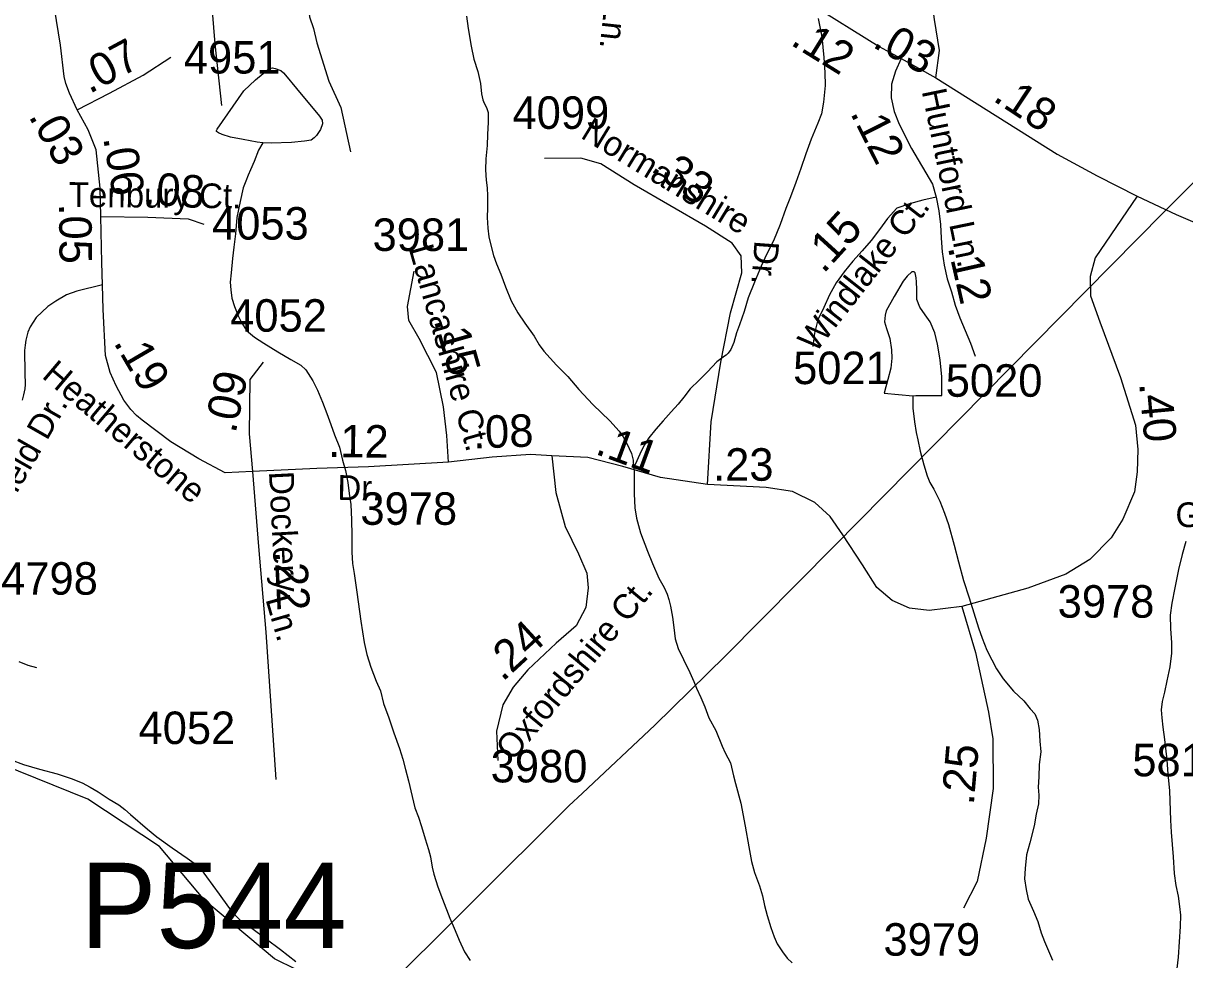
# Model space of a CAD drawing. Extents: x 2001466 to 2224147, y 644118 to 847247.
# Drawn here: x 2071607 to 2076073, y 708382 to 711984 of the extents above; entities that cross this region are included whole.
import ezdxf

# ---------------------------------------------------------------- set-up
doc = ezdxf.new("R2010")
doc.units = 0
for name, color, linetype in [('Exist Hydrographic Creek Single Shore', 7, 'Continuous'), ('Exist Hydrographic Misc Water Feature', 7, 'Continuous'), ('Exist Road Non-System Type 51', 7, 'Continuous'), ('Exist Road Secondary Mileage Hundredths English Label', 7, 'Continuous'), ('Exist Road Secondary Structure Pipe Number Label', 7, 'Continuous'), ('Exist Road Secondary Type 51 Attributed', 7, 'Continuous'), ('Exist Road Secondary Type 51 Label', 7, 'Continuous'), ('Exist Road Secondary Type 51 Number Label', 7, 'Continuous'), ('Exist Utilities Electrical Transmission Line', 7, 'Continuous')]:
    doc.layers.add(name, color=color, linetype=linetype)

msp = doc.modelspace()

# ---------------------------------------------------------------- linework, layer by layer
at = {"layer": 'Exist Hydrographic Creek Single Shore'}
msp.add_lwpolyline([(2072823.3, 708261.7), (2072572.3, 708384.9), (2072305.4, 708610.2), (2072130.5, 708817.2), (2071855.5, 708999.9), (2071254.5, 709241.8), (2070696.5, 709555.1), (2070404.5, 709672.6), (2069720.5, 709811.2), (2069370.5, 709854.4), (2068947.6, 709868.6)], dxfattribs=at)
at = {"layer": 'Exist Hydrographic Misc Water Feature'}
for points in [[(2073310.9, 712011.7), (2073317.1, 711963.7), (2073329, 711895.8), (2073339.4, 711845.9), (2073355.2, 711798.1), (2073365.5, 711752), (2073369.4, 711712), (2073373.9, 711689.8), (2073379.6, 711676), (2073388, 711660.1), (2073394, 711640.2), (2073394, 711604.1), (2073391.9, 711556.1), (2073390.1, 711514.2), (2073386, 711462.1), (2073384.1, 711420.2), (2073386.4, 711380.1), (2073390.3, 711350.3), (2073392.5, 711319.9), (2073392.5, 711274.1), (2073390.5, 711236.3), (2073392.8, 711196.2), (2073396.9, 711162.3), (2073404.6, 711130.3), (2073414.5, 711090.3), (2073426.6, 711058.4), (2073443, 711018.2), (2073460.8, 710970.5), (2073483, 710916.4), (2073508.8, 710870.3), (2073535.3, 710830.6), (2073571.1, 710780.5), (2073591, 710746.7), (2073609.1, 710722.5), (2073657.7, 710668.9), (2073701.4, 710625), (2073743.4, 710574.8), (2073797.5, 710517.1), (2073862.1, 710455), (2073898, 710415), (2073913.8, 710393.2), (2073927.7, 710367.2), (2073946, 710329.1), (2073951.9, 710303), (2073954, 710275.1)], [(2074663.1, 712001.9), (2074677.4, 711932), (2074685.6, 711852), (2074689.7, 711794.3), (2074689.9, 711744.3), (2074684.2, 711680.3), (2074676, 711636.1), (2074662.4, 711600), (2074636.4, 711538.3), (2074616.7, 711482), (2074596.8, 711425.8), (2074577.1, 711372), (2074557.2, 711315.8), (2074539.2, 711271.9), (2074517.9, 711209.8), (2074491.8, 711147.6), (2074466, 711097.6), (2074444.1, 711049.4), (2074418.4, 710987.6), (2074394.4, 710927.6), (2074378.8, 710875.2), (2074360.8, 710823.6), (2074348.9, 710793.3), (2074338.9, 710755.5), (2074327.2, 710729.2), (2074317.3, 710715.3), (2074309.1, 710707.2), (2074303.4, 710703.2)], [(2072528, 711524.4), (2072506.3, 711526.5), (2072452.2, 711536.3), (2072404.2, 711546.4), (2072372.2, 711556.1), (2072358.1, 711562.3), (2072350.1, 711568), (2072350.3, 711572), (2072352.3, 711576.2), (2072455.5, 711724.4), (2072500, 711766.3), (2072551.6, 711808.4), (2072565.4, 711812.4), (2072575.8, 711810.4), (2072597.4, 711802.7), (2072607.6, 711792.6), (2072615.6, 711784.5), (2072657.6, 711732.7), (2072745.8, 711626.8), (2072755.9, 711610.8), (2072757.7, 711597.1), (2072749.7, 711574.8), (2072733.9, 711552.8), (2072725.7, 711542.7), (2072713.8, 711534.8), (2072688, 711530.6), (2072638.2, 711524.7), (2072560, 711522.4), (2072528, 711524.4)], [(2072528, 711524.4), (2072511.8, 711496.4), (2072494.4, 711452.4), (2072480.1, 711420.5), (2072472.1, 711400.2), (2072462.6, 711376.5), (2072452.4, 711350.5), (2072440.7, 711298.3), (2072428.6, 711236.4), (2072422.7, 711174.5), (2072416.9, 711122.2), (2072410.8, 711078.5), (2072406.9, 711024.4), (2072403, 710988.4), (2072405.2, 710958.5), (2072409.3, 710926.2), (2072419.2, 710894.3), (2072433.3, 710858.5), (2072445.4, 710832.3), (2072465.5, 710802.5), (2072495.6, 710776.4), (2072531.5, 710752.8), (2072585.9, 710720.6), (2072635.7, 710690.7), (2072673.6, 710668.7), (2072693.7, 710651.1), (2072719.8, 710609), (2072738, 710573), (2072757.9, 710527), (2072774.1, 710483.2), (2072789.9, 710441), (2072804, 710401.1), (2072822.5, 710353.3), (2072834.6, 710303.2), (2072846.3, 710263.4), (2072854.7, 710217.4), (2072860.4, 710175.2), (2072866.6, 710133.3), (2072868.4, 710073.4), (2072870.9, 710013.4), (2072870.7, 709949.3), (2072872.9, 709905.6), (2072879.3, 709867.3), (2072888.9, 709795.7), (2072905.5, 709683.6), (2072917.9, 709601.5), (2072927.7, 709555.8), (2072943.7, 709507.5), (2072963.8, 709453.8), (2072980, 709415.6), (2072991.9, 709367.6), (2073012, 709311.8), (2073032.1, 709254), (2073054.2, 709193.8), (2073066.3, 709153.9), (2073076.4, 709114.2), (2073088.5, 709070.2), (2073102.8, 709010), (2073112.9, 708965.9), (2073126.4, 708930.2), (2073138.7, 708894.3), (2073152.8, 708846.3), (2073164.7, 708806.3), (2073172.9, 708778.3), (2073179.1, 708738.5), (2073185, 708710.4), (2073201.2, 708662.5), (2073219.1, 708614.4), (2073247.6, 708542.3), (2073267.7, 708494.6), (2073283.3, 708456.6), (2073303.6, 708412.5), (2073325.7, 708378.8)], [(2075027.4, 710551.3), (2075039.3, 710551.6), (2075139.2, 710551.8), (2075139.4, 710623.6), (2075133, 710689.9), (2075123, 710749.8), (2075112.7, 710793.5), (2075094.3, 710835.7), (2075074.4, 710861.8), (2075054.3, 710891.6), (2075042.4, 710921.4), (2075042.4, 710959.6), (2075042.2, 710989.6), (2075040.1, 711005.3), (2075036, 711023.4), (2075032.3, 711027.2), (2075024.1, 711027.2), (2075006.3, 711011.3), (2074990.3, 710991.4), (2074956.3, 710933.3), (2074924.5, 710877.2), (2074920.6, 710861.2), (2074918.8, 710835.1), (2074926.7, 710809.2), (2074938.6, 710771.3), (2074945, 710727.3), (2074947.3, 710695.3), (2074943.2, 710657.4), (2074931.5, 710613.3), (2074923.5, 710585.3), (2074917.7, 710561.1), (2075027.4, 710551.3)], [(2074303.4, 710703.2), (2074273.2, 710681), (2074237.4, 710643.1), (2074205.6, 710611), (2074171.5, 710577.2), (2074147.3, 710545.2), (2074125.6, 710518.8), (2074097.7, 710489), (2074067.8, 710455), (2074039.9, 710423.1), (2074011.8, 710389.3), (2073994, 710361.2), (2073978, 710327.1), (2073960.3, 710287.1), (2073954, 710275.1)], [(2075027.4, 710551.3), (2075027.8, 710543.6), (2075027.4, 710503.5), (2075033.8, 710451.4), (2075039.9, 710409.5), (2075046.3, 710381.4), (2075055.9, 710337.7), (2075070.3, 710285.7), (2075082.4, 710243.7), (2075092.4, 710217.8), (2075108.6, 710191.8), (2075130.8, 710145.9), (2075149, 710100.1), (2075165, 710055.9), (2075187, 709976.3), (2075203.6, 709912.2), (2075221.8, 709840.4), (2075243.8, 709774.2), (2075261.8, 709716.3), (2075280.3, 709658.3), (2075294.4, 709618.5), (2075312.2, 709572.8), (2075330.7, 709534.8), (2075348.7, 709500.8), (2075374.8, 709462.7), (2075414.8, 709414.9), (2075454.8, 709377.2), (2075479.2, 709347.1), (2075497, 709327.4), (2075507, 709303.1), (2075513.4, 709267.3), (2075515.5, 709223.2), (2075519.6, 709181.2), (2075513.6, 709133.4), (2075512, 709085.4), (2075509.9, 709045.1), (2075512.2, 709015.2), (2075510.3, 708981.4), (2075502.3, 708941.2), (2075494.7, 708897.3), (2075476.9, 708831.1), (2075465, 708785.1), (2075459.3, 708733.2), (2075457.2, 708693.3), (2075463.2, 708651.5), (2075471.6, 708615.4), (2075491.5, 708569.3), (2075507.9, 708529.5), (2075521.6, 708485.6), (2075533.9, 708451.4), (2075564, 708379.8)], [(2073954, 710275.1), (2073955.8, 710265.1), (2073956.2, 710221.3), (2073956.2, 710173.4), (2073958.3, 710119.5), (2073964.4, 710079.7), (2073980.4, 710023.3), (2074006.7, 709953.6), (2074026.8, 709905.5), (2074050.6, 709849.6), (2074071.1, 709813.7), (2074082.8, 709787.9), (2074088.7, 709767.5), (2074095.1, 709741.9), (2074103.1, 709699.7), (2074109, 709659.8), (2074113.3, 709615.8), (2074125.4, 709579.1), (2074145.5, 709537.1), (2074169.5, 709487.2), (2074185.5, 709452.3), (2074195.5, 709426.1), (2074211.7, 709390.3), (2074227.5, 709355.1), (2074243.7, 709312.9), (2074270, 709263.1), (2074294, 709203.5), (2074305.8, 709177.8)], [(2076076.9, 709991.1), (2076062.9, 709940.9), (2076049.2, 709883), (2076035.3, 709812.9), (2076023.6, 709753), (2076017.6, 709706.8), (2076017.8, 709654.9), (2076021.9, 709602.7), (2076022.1, 709560.9), (2076016.4, 709508.7), (2076004.5, 709454.9), (2075994.7, 709411), (2075986.9, 709374.8), (2075982.8, 709342.6), (2075985, 709312.6), (2075989.3, 709276.7), (2075995.3, 709228.8), (2076003.7, 709150.8), (2076008, 709095), (2076014.1, 709032.8), (2076016.4, 708992.7), (2076018, 708919), (2076020.7, 708872.8), (2076024.6, 708824.8), (2076028.9, 708777.1), (2076032.6, 708713.2), (2076038.9, 708667.2), (2076047.2, 708627), (2076053.3, 708587.2), (2076057.4, 708553.3), (2076055.8, 708509.3), (2076048, 708391.3), (2076038.1, 708305.2)], [(2071560.4, 709151.3), (2071608.4, 709133.1), (2071668.9, 709115.4), (2071736.8, 709097.4), (2071790.7, 709079.5), (2071832.9, 709061.7), (2071864.5, 709045.6), (2071894.8, 709027.6), (2071936.9, 708999.8), (2071974.8, 708978.1), (2071997, 708959.8), (2072018.7, 708939.9), (2072084.9, 708884), (2072120.8, 708854.2), (2072179.5, 708812.5), (2072236.9, 708772.6), (2072273.4, 708746.7), (2072291.2, 708728.6), (2072311.3, 708700.9), (2072359.7, 708634.7), (2072395.6, 708584.6), (2072417.7, 708557), (2072443.6, 708531.1), (2072485.6, 708502.8), (2072595.7, 708421.3), (2072655.6, 708375.3)], [(2074305.8, 709177.8), (2074325.9, 709139.8), (2074338.5, 709089.6), (2074346, 709059.7), (2074366.1, 708983.6), (2074382.5, 708896), (2074397.3, 708815.8), (2074407.1, 708760), (2074419.2, 708718), (2074437.3, 708666.2), (2074449.8, 708628.2), (2074457.4, 708590.1), (2074467.6, 708552.1), (2074481.8, 708506.2), (2074493.9, 708470.2), (2074506.4, 708442.4), (2074525.9, 708412.2), (2074544.5, 708388.3), (2074564, 708370.4)]]:
    msp.add_lwpolyline(points, dxfattribs=at)
at = {"layer": 'Exist Road Non-System Type 51'}
for points in [[(2072670.5, 712311.8), (2072548.2, 712256.5), (2072437.9, 712204), (2072385.4, 712167.2), (2072348.7, 712093.7), (2072332.9, 712030.7), (2072343.4, 711904.6), (2072369.7, 711668.2)], [(2072670.5, 712311.8), (2072698.9, 712085), (2072706.9, 712009), (2072722.5, 711964.1), (2072736.3, 711908.7), (2072782.5, 711761), (2072828.6, 711659.5), (2072865.5, 711488.8)]]:
    msp.add_lwpolyline(points, dxfattribs=at)
at = {"layer": 'Exist Road Secondary Type 51 Attributed'}
for points in [[(2075115.8, 711773.9), (2075129.6, 711879), (2075110.4, 711998.7), (2075099.2, 712084.9), (2075115.2, 712172.7), (2075164.7, 712244.6), (2075383.6, 712442.5), (2075443.4, 712480), (2075534.4, 712508.8), (2075623.7, 712521.5), (2075692.3, 712531.1), (2075762.5, 712553.5), (2075869.4, 712596.6), (2076011.4, 712678)], [(2071814.2, 711650.3), (2071784.6, 711714.7), (2071770, 711752), (2071763.5, 711779.5), (2071749.6, 711899.5), (2071726.6, 712042.5), (2071698.9, 712282.4), (2071708.1, 712360.9), (2071749.6, 712434.7), (2071809.6, 712494.7), (2071961.7, 712573.1)], [(2074418.7, 712184), (2074630.4, 712060.6), (2074897.8, 711894.9), (2074982.1, 711848.1)], [(2071814.2, 711650.3), (2071938.7, 711714.9), (2072067.8, 711784.1), (2072174.1, 711853.8)], [(2074982.1, 711848.1), (2074961.2, 711799.6), (2074945.3, 711749.3), (2074944, 711696.5), (2074955.4, 711644.9), (2074975.5, 711596.1), (2075023, 711501.9), (2075103.5, 711365.5), (2075117.8, 711314.7)], [(2074982.1, 711848.1), (2075115.8, 711773.9)], [(2075115.8, 711773.9), (2075582.9, 711480.8), (2075735.7, 711396.4), (2075890.1, 711318.4)], [(2071905.6, 711241.1), (2071902.5, 711350.1), (2071886.9, 711497.3), (2071856, 711573.6), (2071814.2, 711650.3)], [(2074238.5, 710209.9), (2074252.4, 710451.2), (2074288.6, 710680.5), (2074326.8, 710870), (2074369.4, 711023.7), (2074367, 711089), (2074332.8, 711137.6), (2074230.5, 711203.7), (2073956, 711363), (2073827.5, 711442.6), (2073750.3, 711464.9), (2073611.8, 711464.1)], [(2075117.8, 711314.7), (2075066.1, 711303.6), (2075015.2, 711289.6), (2074965.4, 711272.2), (2074930.1, 711232.9), (2074899.3, 711190), (2074866.9, 711148.4), (2074832.8, 711108.1), (2074797.3, 711069.1), (2074764, 711028), (2074733.3, 710985.1), (2074707.6, 710939), (2074685.6, 710891), (2074662.8, 710843.4), (2074649, 710792.5), (2074642.7, 710740)], [(2075117.8, 711314.7), (2075127.1, 711262.7), (2075134.4, 711210.4), (2075136.6, 711157.7), (2075140.3, 711105), (2075148.3, 711052.9), (2075160, 711001.4), (2075176, 710951.1), (2075190.1, 710900.2), (2075208.2, 710850.6), (2075249.1, 710753.3), (2075267.5, 710703.8)], [(2075890.1, 711318.4), (2075728.6, 711081.1), (2075709.5, 711009.4), (2075711, 710936.1), (2075746.1, 710835.8), (2075826, 710620.8), (2075883.3, 710438.4), (2075892.9, 710344.5), (2075889.7, 710258.5), (2075880.1, 710182), (2075834.4, 710076.1), (2075789.8, 710005.2), (2075708.7, 709920.8), (2075616.3, 709865.1), (2075469.9, 709810.9), (2075216.5, 709740)], [(2075890.1, 711318.4), (2076039.7, 711248.3), (2076175, 711191), (2076331, 711138.4), (2076542.7, 711101.8)], [(2071905.6, 711241.1), (2072086.5, 711237.8), (2072240.7, 711231.3), (2072300.7, 711211)], [(2071911, 710978), (2071909.5, 711063.3), (2071905.6, 711241.1)], [(2073242.5, 710295.6), (2073235.2, 710398.4), (2073222.8, 710508.4), (2073195.8, 710641.2), (2073129.4, 710772), (2073090, 710840.5), (2073083.8, 710894.5), (2073109.7, 711030.5)], [(2071911, 710978), (2071813, 710953.3), (2071773.2, 710938.9), (2071731.7, 710915.2), (2071701.3, 710894.9), (2071656.2, 710852.4), (2071633.1, 710816.8), (2071623.8, 710795.5), (2071616.3, 710764.4), (2071613.6, 710746), (2071611.2, 710725.6), (2071612.8, 710638.8), (2071613.6, 710594.6), (2071612.4, 710577.3), (2071607.9, 710554.7), (2071602.1, 710533.8)], [(2072488.5, 710259.3), (2072383.7, 710254.1), (2072282.1, 710308.1), (2072174.8, 710373.4), (2072063.7, 710457.3), (2072042.1, 710474.6), (2072020.5, 710498.4), (2071993.9, 710534.8), (2071964.7, 710589.4), (2071941.3, 710640.1), (2071923.7, 710706.3), (2071913.7, 710883.1), (2071911, 710978)], [(2072529.9, 710680.7), (2072478.1, 710614.3), (2072476, 710404.6), (2072488.5, 710259.3)], [(2073638.9, 710320.6), (2073557.3, 710325.4), (2073409.3, 710315), (2073242.5, 710295.6)], [(2073638.9, 710320.6), (2073654.4, 710178.8), (2073691, 710048.2), (2073741.9, 709943.1), (2073773.7, 709868.3), (2073778.9, 709812.5), (2073770.2, 709736.1), (2073732.8, 709666), (2073656.4, 709599.1), (2073546.9, 709496.4), (2073491.2, 709430.3), (2073451.5, 709361.8), (2073427.2, 709261.5), (2073431.2, 709147.6)], [(2074238.5, 710209.9), (2074057.8, 710237), (2073913, 710278.4), (2073777.7, 710313.4), (2073638.9, 710320.6)], [(2073242.5, 710295.6), (2072934.4, 710278), (2072735.3, 710271.8), (2072488.5, 710259.3)], [(2072488.5, 710259.3), (2072511.3, 709970.8), (2072539.3, 709641.8), (2072578.7, 709075.1)], [(2075216.5, 709740), (2075089.9, 709725.7), (2075015.1, 709733.7), (2074948.3, 709763.9), (2074889.4, 709813.3), (2074833.7, 709900.9), (2074758.9, 710015.6), (2074709.6, 710087.3), (2074651.1, 710140.6), (2074564.3, 710182.8), (2074464.1, 710198.7), (2074238.5, 710209.9)], [(2075216.5, 709740), (2075268.2, 709564.1), (2075319.1, 709334.7), (2075335.4, 709232), (2075337, 709040.9), (2075310, 708849), (2075275, 708683.3), (2075222.8, 708580.6)], [(2071590, 709529), (2071624.9, 709514.8), (2071657.6, 709505.6)]]:
    msp.add_lwpolyline(points, dxfattribs=at)
at = {"layer": 'Exist Utilities Electrical Transmission Line'}
for p, q in [((2075691.3, 710951.7), (2075991.4, 711255.7)), ((2074723.3, 709971.4), (2075691.3, 710951.7))]:
    msp.add_line(p, q, dxfattribs=at)
for points in [[(2075991.4, 711255.7), (2076055.4, 711320.5), (2076645.1, 711912.6)], [(2073756.7, 709022.9), (2074036, 709284.6), (2074306.1, 709548.9), (2074723.3, 709971.4)], [(2072956.9, 708228.3), (2073704.7, 708974.2), (2073756.7, 709022.9)]]:
    msp.add_lwpolyline(points, dxfattribs=at)

# ---------------------------------------------------------------- texts
at = {"layer": 'Exist Road Secondary Mileage Hundredths English Label'}
for s, rotation, p in [('.12', 328.2224, (2074552.8, 711903.7)), ('.03', 330.9638, (2074868, 711894.7)), ('.07', 28.1945, (2071861.3, 711710.9)), ('.18', 326.5599, (2075331.2, 711688.6)), ('.03', 299.7574, (2071625.3, 711626.2)), ('.12', 296.7952, (2074785.2, 711639)), ('.06', 279.3059, (2071914, 711542.7)), ('.33', 322.3328, (2074015.4, 711419.5)), ('.08', 356.0724, (2072068.3, 711287.8)), ('.05', 270.5722, (2071744.2, 711290.4)), ('.15', 47.6568, (2074684, 711017.8)), ('.12', 282.7955, (2075161.4, 711122.4)), ('.15', 285.94, (2073184.8, 710841.5)), ('.19', 300.3339, (2071952, 710755.9)), ('.09', 77.8951, (2072422.9, 710403.5)), ('.40', 275.3127, (2075897.4, 710598.9)), ('.08', 2.0518, (2073338.2, 710347.9)), ('.12', 359.2924, (2072778.9, 710315.4)), ('.11', 339.7621, (2073801.9, 710328.7)), ('.22', 272.9626, (2072572.9, 709953.5)), ('.24', 42.5907, (2073450, 709448.7)), ('.25', 85.1368, (2075261.7, 708974.8))]:
    msp.add_text(s, height=125, rotation=rotation, dxfattribs=at).set_placement(p)
msp.add_text('.23', height=125, dxfattribs=at).set_placement((2074259.4, 710224.3))
at = {"layer": 'Exist Road Secondary Structure Pipe Number Label'}
msp.add_text('P544', height=328.08, dxfattribs=at).set_placement((2071826.4, 708426.8))
at = {"layer": 'Exist Road Secondary Type 51 Label'}
for s, rotation, p in [('Ln.', 263.6835, (2073842.2, 712064.2)), ('Huntford Ln.', 281.6804, (2075061.2, 711723.2)), ('Normanshire', 328.7085, (2073745.9, 711545.2)), ('Tenbury Ct.', 359.4574, (2071781.4, 711277.9)), ('Windlake Ct.', 51.8646, (2074652.9, 710712.5)), ('Lancashire Ct.', 285.94, (2073088.7, 711117.7)), ('Dr.', 265.7623, (2074419, 711150.1)), ('Heatherstone', 319.8213, (2071674.6, 710622.8)), ('Brenfield Dr.', 60.2349, (2071431.2, 709909.7)), ('Dockery', 272.9626, (2072551.5, 710258.8)), ('Dr.', 359.2924, (2072814.3, 710151)), ('Gadwell', 0.0084, (2076037.4, 710046)), ('Oxfordshire Ct.', 50.354, (2073488.4, 709141.4)), ('Ln.', 286.1311, (2072537.5, 709768.8))]:
    msp.add_text(s, height=95, rotation=rotation, dxfattribs=at).set_placement(p)
at = {"layer": 'Exist Road Secondary Type 51 Number Label'}
for s, p in [('4951', (2072224.4, 711790.5)), ('4099', (2073488.2, 711577.6)), ('4053', (2072332.7, 711151.8)), ('3981', (2072950, 711108.2)), ('4052', (2072402.6, 710797.5)), ('5021', (2074567.2, 710595.9)), ('5020', (2075154, 710547.3)), ('3978', (2072903.3, 710054.7)), ('4798', (2071521.8, 709786)), ('3978', (2075584.4, 709697.6)), ('4052', (2072050.1, 709211.5)), ('3980', (2073404.2, 709063.9)), ('5813', (2075871.5, 709087.5)), ('3979', (2074914.7, 708397.4))]:
    msp.add_text(s, height=125, dxfattribs=at).set_placement(p)

doc.saveas('drawing.dxf')
